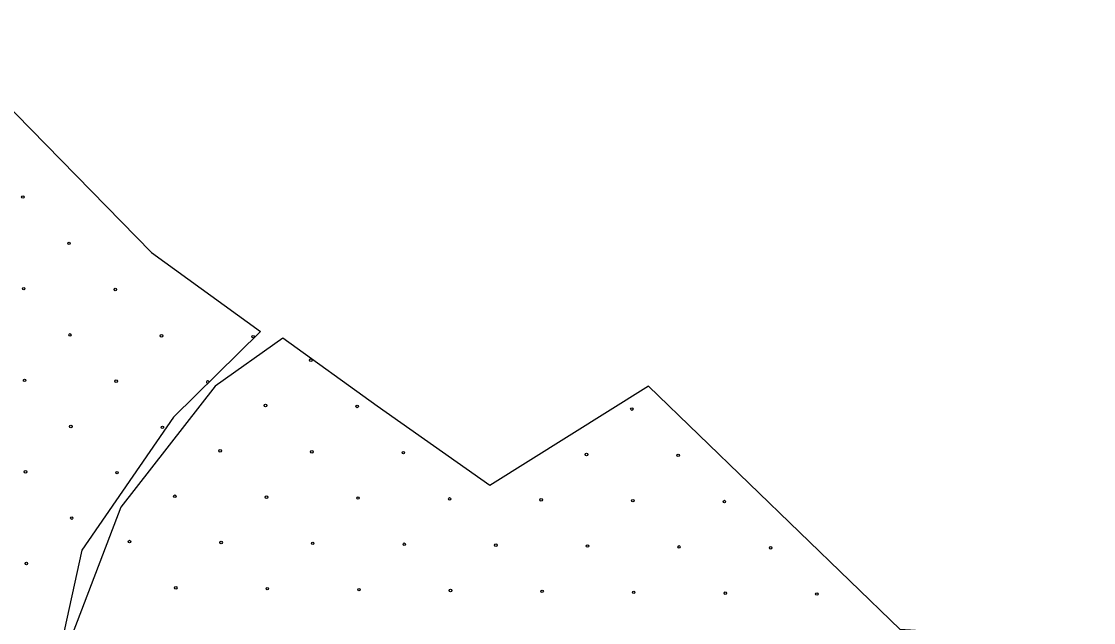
# Model space of a CAD drawing. Extents: x 1612280 to 1883141, y 560852 to 780851.
# Drawn here: x 1805479 to 1809980, y 645553 to 648077 of the extents above; entities that cross this region are included whole.
import ezdxf

# ---------------------------------------------------------------- set-up
doc = ezdxf.new("R2010")
doc.units = 0
doc.layers.add('DESIGN - EROSION CONTROL - Devices', color=7, linetype='Continuous')
doc.layers.add('DESIGN - SCRATCH - User 1', color=7, linetype='Continuous')

msp = doc.modelspace()

# ---------------------------------------------------------------- linework, layer by layer
at = {"layer": 'DESIGN - EROSION CONTROL - Devices'}
for centre in [(1805484.6, 647339.4), (1805484.6, 647339.4), (1805678.8, 647145.3), (1805678.8, 647145.3), (1805488.4, 646954.9), (1805488.4, 646954.9), (1805872.9, 646951.2), (1805872.9, 646951.2), (1805682.5, 646760.7), (1805682.5, 646760.7), (1806067.1, 646757), (1806067.1, 646757), (1806451.6, 646753.3), (1806451.6, 646753.3), (1806694.2, 646654.6), (1806694.2, 646654.6), (1805492.1, 646570.3), (1805492.1, 646570.3), (1805876.6, 646566.6), (1805876.6, 646566.6), (1806503.8, 646464.2), (1806503.8, 646464.2), (1806888.4, 646460.4), (1806888.4, 646460.4), (1808042.1, 646449.2), (1808042.1, 646449.2), (1805686.2, 646376.2), (1805686.2, 646376.2), (1806070.8, 646372.5), (1806070.8, 646372.5), (1806313.4, 646273.8), (1806313.4, 646273.8), (1806698, 646270), (1806698, 646270), (1807082.5, 646266.3), (1807082.5, 646266.3), (1807851.6, 646258.8), (1807851.6, 646258.8), (1808236.2, 646255.1), (1808236.2, 646255.1), (1805495.8, 646185.8), (1805495.8, 646185.8), (1805880.4, 646182.1), (1805880.4, 646182.1), (1806123, 646083.4), (1806123, 646083.4), (1806507.6, 646079.6), (1806507.6, 646079.6), (1806892.1, 646075.9), (1806892.1, 646075.9), (1807276.7, 646072.2), (1807276.7, 646072.2), (1807661.2, 646068.4), (1807661.2, 646068.4), (1808045.8, 646064.7), (1808045.8, 646064.7), (1808430.3, 646061), (1808430.3, 646061), (1805690, 645991.6), (1805690, 645991.6), (1805932.6, 645893), (1805932.6, 645893), (1806317.2, 645889.2), (1806317.2, 645889.2), (1806701.7, 645885.5), (1806701.7, 645885.5), (1807086.3, 645881.8), (1807086.3, 645881.8), (1807470.8, 645878), (1807470.8, 645878), (1807855.4, 645874.3), (1807855.4, 645874.3), (1808239.9, 645870.6), (1808239.9, 645870.6), (1808624.5, 645866.8), (1808624.5, 645866.8), (1805499.6, 645801.2), (1805499.6, 645801.2), (1806126.8, 645698.8), (1806126.8, 645698.8), (1806511.3, 645695.1), (1806511.3, 645695.1), (1806895.9, 645691.3), (1806895.9, 645691.3), (1807280.4, 645687.6), (1807280.4, 645687.6), (1807665, 645683.9), (1807665, 645683.9), (1808049.5, 645680.1), (1808049.5, 645680.1), (1808434.1, 645676.4), (1808434.1, 645676.4), (1808818.6, 645672.7), (1808818.6, 645672.7)]:
    msp.add_circle(centre, 5.28, dxfattribs=at)
msp.add_arc((1806261.2, 646562.9), 5.28, 351.5125, 277.4838, dxfattribs=at)
at = {"layer": 'DESIGN - SCRATCH - User 1'}
for points in [[(1805075.1, 648076.8), (1806024.5, 647106.7), (1806482.6, 646774.5)], [(1805075.1, 648076.8), (1806024.5, 647106.7), (1806482.6, 646774.5)], [(1806482.6, 646774.5), (1806117.4, 646415.7), (1805732.4, 645857.5), (1805513.3, 644854.2)], [(1806482.6, 646774.5), (1806117.4, 646415.7), (1805732.4, 645857.5), (1805513.3, 644854.2)], [(1809980.4, 645471.3), (1809168.1, 645523.2), (1808112, 646545.3), (1807445, 646128.1), (1806972.5, 646461.9), (1806576.5, 646747), (1806291.6, 646545.3), (1805895.6, 646037.7), (1805694.1, 645509.3)], [(1809980.4, 645471.3), (1809168.1, 645523.2), (1808112, 646545.3), (1807445, 646128.1), (1806972.5, 646461.9), (1806576.5, 646747), (1806291.6, 646545.3), (1805895.6, 646037.7), (1805694.1, 645509.3)]]:
    msp.add_lwpolyline(points, dxfattribs=at)

doc.saveas('drawing.dxf')
